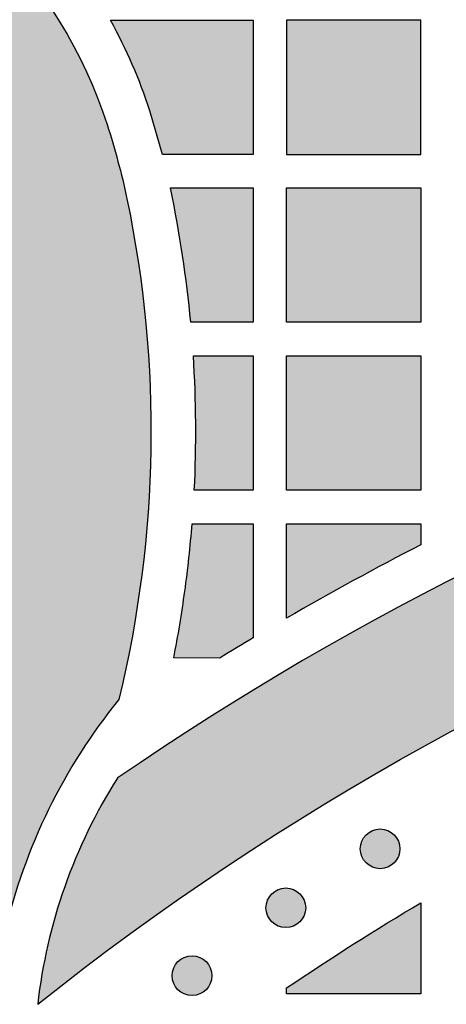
# Model space of a CAD drawing. Header units: millimetres. Extents: x -3873 to -97, y 912 to 4165.
# Tile 524 of 656: x -1812 to -1774, y 3104 to 3192. Entities that reach past the tile are written whole.
import ezdxf

# ---------------------------------------------------------------- set-up
doc = ezdxf.new("R2010")
doc.units = ezdxf.units.MM
doc.layers.add('pattern', color=7, linetype='Continuous', true_color=0x000000)

msp = doc.modelspace()

# ---------------------------------------------------------------- hatches: boundary and pattern name
at = {"layer": 'pattern'}
for points in [[(-1803.146, 3131.381), (-1804.041, 3130.241), (-1804.907, 3129.074), (-1805.742, 3127.88), (-1806.545, 3126.66), (-1807.314, 3125.417), (-1808.048, 3124.15), (-1808.747, 3122.863), (-1809.41, 3121.555), (-1810.035, 3120.23), (-1810.623, 3118.888), (-1811.172, 3117.531), (-1811.682, 3116.16), (-1812.152, 3114.778), (-1812.583, 3113.386), (-1812.973, 3111.986), (-1813.323, 3110.58), (-1813.511, 3112.121), (-1813.739, 3113.662), (-1814.009, 3115.198), (-1814.319, 3116.73), (-1814.669, 3118.256), (-1815.061, 3119.773), (-1815.492, 3121.28), (-1815.963, 3122.776), (-1816.473, 3124.259), (-1817.022, 3125.728), (-1817.609, 3127.181), (-1818.233, 3128.616), (-1818.894, 3130.032), (-1819.591, 3131.428), (-1820.322, 3132.803), (-1821.087, 3134.155), (-1820.106, 3135.954), (-1819.18, 3137.785), (-1818.311, 3139.647), (-1817.5, 3141.536), (-1816.75, 3143.449), (-1816.059, 3145.384), (-1815.431, 3147.338), (-1814.865, 3149.308), (-1814.63, 3150.209), (-1814.411, 3151.116), (-1814.207, 3152.03), (-1814.019, 3152.948), (-1813.847, 3153.872), (-1813.692, 3154.8), (-1813.554, 3155.732), (-1813.432, 3156.669), (-1813.326, 3157.608), (-1813.238, 3158.55), (-1813.167, 3159.495), (-1813.113, 3160.441), (-1813.076, 3161.389), (-1813.056, 3162.338), (-1813.053, 3163.288), (-1813.068, 3164.237), (-1813.1, 3165.187), (-1813.149, 3166.135), (-1813.216, 3167.082), (-1813.299, 3168.027), (-1813.4, 3168.969), (-1813.517, 3169.909), (-1813.652, 3170.846), (-1813.803, 3171.779), (-1813.971, 3172.708), (-1814.155, 3173.633), (-1814.355, 3174.552), (-1814.572, 3175.466), (-1814.805, 3176.375), (-1815.053, 3177.277), (-1815.317, 3178.172), (-1815.596, 3179.061), (-1815.875, 3179.883), (-1816.18, 3180.702), (-1816.51, 3181.517), (-1816.866, 3182.327), (-1817.247, 3183.13), (-1817.653, 3183.925), (-1818.085, 3184.712), (-1818.541, 3185.489), (-1819.022, 3186.254), (-1819.527, 3187.008), (-1820.056, 3187.747), (-1820.607, 3188.473), (-1821.182, 3189.183), (-1821.778, 3189.876), (-1822.395, 3190.551), (-1823.033, 3191.208), (-1823.69, 3191.846), (-1824.365, 3192.463), (-1825.058, 3193.059), (-1825.768, 3193.634), (-1826.494, 3194.185), (-1827.234, 3194.714), (-1827.987, 3195.219), (-1828.752, 3195.7), (-1829.529, 3196.156), (-1830.316, 3196.588), (-1831.111, 3196.994), (-1831.914, 3197.375), (-1832.724, 3197.731), (-1833.539, 3198.061), (-1834.358, 3198.366), (-1835.181, 3198.645), (-1836.069, 3198.924), (-1836.964, 3199.188), (-1837.866, 3199.436), (-1838.775, 3199.669), (-1839.689, 3199.886), (-1840.608, 3200.086), (-1841.533, 3200.271), (-1842.462, 3200.438), (-1843.395, 3200.59), (-1844.332, 3200.724), (-1845.272, 3200.842), (-1846.214, 3200.942), (-1847.159, 3201.026), (-1848.106, 3201.092), (-1849.055, 3201.141), (-1850.004, 3201.173), (-1850.953, 3201.188), (-1851.903, 3201.185), (-1852.852, 3201.165), (-1853.8, 3201.128), (-1854.746, 3201.074), (-1855.691, 3201.003), (-1856.633, 3200.915), (-1857.573, 3200.81), (-1858.509, 3200.688), (-1859.441, 3200.549), (-1860.369, 3200.394), (-1861.293, 3200.222), (-1862.212, 3200.034), (-1863.125, 3199.831), (-1864.032, 3199.611), (-1864.933, 3199.376), (-1866.901, 3198.811), (-1868.853, 3198.183), (-1870.787, 3197.494), (-1872.699, 3196.744), (-1874.586, 3195.934), (-1876.446, 3195.066), (-1878.276, 3194.141), (-1880.074, 3193.161), (-1881.164, 3193.764), (-1882.267, 3194.347), (-1883.381, 3194.909), (-1884.508, 3195.451), (-1885.645, 3195.971), (-1886.793, 3196.47), (-1887.95, 3196.947), (-1889.116, 3197.401), (-1890.291, 3197.834), (-1891.474, 3198.243), (-1892.664, 3198.63), (-1893.861, 3198.994), (-1895.063, 3199.335), (-1896.271, 3199.652), (-1897.483, 3199.946), (-1898.699, 3200.217), (-1895.791, 3200.909), (-1892.902, 3201.689), (-1890.036, 3202.558), (-1887.195, 3203.513), (-1884.385, 3204.554), (-1881.609, 3205.679), (-1878.871, 3206.886), (-1876.174, 3208.174), (-1874.877, 3208.703), (-1873.564, 3209.204), (-1872.236, 3209.679), (-1870.893, 3210.125), (-1869.537, 3210.543), (-1868.168, 3210.932), (-1866.787, 3211.292), (-1865.396, 3211.621), (-1863.994, 3211.92), (-1862.584, 3212.188), (-1861.167, 3212.425), (-1859.742, 3212.63), (-1858.312, 3212.804), (-1856.877, 3212.945), (-1855.439, 3213.055), (-1853.998, 3213.132), (-1852.556, 3213.176), (-1851.113, 3213.189), (-1849.672, 3213.169), (-1848.232, 3213.116), (-1846.795, 3213.032), (-1845.362, 3212.915), (-1843.935, 3212.767), (-1842.513, 3212.587), (-1841.099, 3212.376), (-1839.693, 3212.134), (-1838.296, 3211.862), (-1836.909, 3211.56), (-1835.534, 3211.228), (-1834.17, 3210.867), (-1832.82, 3210.478), (-1831.483, 3210.061), (-1830.336, 3209.672), (-1829.194, 3209.247), (-1828.058, 3208.787), (-1826.929, 3208.291), (-1825.81, 3207.76), (-1824.701, 3207.193), (-1823.604, 3206.591), (-1822.521, 3205.955), (-1821.454, 3205.285), (-1820.404, 3204.581), (-1819.372, 3203.844), (-1818.361, 3203.075), (-1817.372, 3202.274), (-1816.405, 3201.443), (-1815.463, 3200.583), (-1814.547, 3199.694), (-1813.659, 3198.778), (-1812.798, 3197.836), (-1811.967, 3196.87), (-1811.166, 3195.88), (-1810.397, 3194.869), (-1809.66, 3193.837), (-1808.956, 3192.787), (-1808.286, 3191.72), (-1807.65, 3190.637), (-1807.048, 3189.54), (-1806.482, 3188.431), (-1805.95, 3187.312), (-1805.455, 3186.183), (-1804.994, 3185.047), (-1804.569, 3183.905), (-1804.18, 3182.759), (-1803.674, 3181.121), (-1803.211, 3179.47), (-1802.792, 3177.807), (-1802.418, 3176.134), (-1801.882, 3173.385), (-1801.42, 3170.614), (-1801.035, 3167.824), (-1800.727, 3165.02), (-1800.497, 3162.204), (-1800.345, 3159.379), (-1800.272, 3156.549), (-1800.279, 3153.717), (-1800.364, 3150.886), (-1800.529, 3148.06), (-1800.772, 3145.241), (-1801.094, 3142.434), (-1801.493, 3139.641), (-1801.969, 3136.866), (-1802.52, 3134.112)], [(-1800.375, 3183.991), (-1800.727, 3185.038), (-1801.105, 3186.076), (-1801.508, 3187.106), (-1801.935, 3188.127), (-1802.387, 3189.137), (-1802.862, 3190.135), (-1803.361, 3191.122), (-1803.882, 3192.095), (-1791.149, 3192.095), (-1791.149, 3180.095), (-1799.239, 3180.095)], [(-1776.149, 3192.095), (-1788.148, 3192.095), (-1788.148, 3180.095), (-1776.149, 3180.095)], [(-1796.716, 3165.095), (-1797.036, 3168.077), (-1797.441, 3171.05), (-1797.93, 3174.011), (-1798.503, 3176.955), (-1798.533, 3177.095), (-1791.149, 3177.095), (-1791.149, 3165.095)], [(-1776.149, 3177.095), (-1776.149, 3165.095), (-1788.148, 3165.095), (-1788.148, 3177.095)], [(-1803.27, 3124.356), (-1803.97, 3123.213), (-1804.641, 3122.048), (-1805.279, 3120.862), (-1805.886, 3119.656), (-1806.459, 3118.431), (-1806.998, 3117.189), (-1807.502, 3115.932), (-1807.97, 3114.66), (-1808.402, 3113.375), (-1808.797, 3112.079), (-1809.156, 3110.774), (-1809.477, 3109.46), (-1809.76, 3108.14), (-1810.005, 3106.816), (-1810.213, 3105.488), (-1810.383, 3104.158), (-1806.355, 3107.298), (-1802.25, 3110.366), (-1798.07, 3113.357), (-1793.818, 3116.27), (-1789.496, 3119.101), (-1785.105, 3121.85), (-1780.649, 3124.512), (-1776.129, 3127.087), (-1771.549, 3129.571), (-1766.911, 3131.962), (-1762.218, 3134.26), (-1757.473, 3136.461), (-1752.678, 3138.564), (-1747.838, 3140.568), (-1742.954, 3142.47), (-1738.03, 3144.271), (-1733.07, 3145.967), (-1728.077, 3147.559), (-1723.053, 3149.046), (-1718.002, 3150.426), (-1712.929, 3151.698), (-1707.835, 3152.864), (-1702.725, 3153.921), (-1697.602, 3154.87), (-1692.469, 3155.711), (-1687.33, 3156.443), (-1682.188, 3157.067), (-1677.046, 3157.584), (-1671.908, 3157.993), (-1666.778, 3158.296), (-1661.657, 3158.493), (-1656.55, 3158.585), (-1656.55, 3170.585), (-1661.363, 3170.505), (-1666.186, 3170.337), (-1671.017, 3170.078), (-1675.854, 3169.73), (-1680.692, 3169.291), (-1685.532, 3168.762), (-1690.369, 3168.142), (-1695.201, 3167.431), (-1700.026, 3166.628), (-1704.841, 3165.735), (-1709.643, 3164.75), (-1714.43, 3163.675), (-1719.2, 3162.51), (-1723.95, 3161.255), (-1728.676, 3159.91), (-1733.378, 3158.477), (-1738.052, 3156.956), (-1742.696, 3155.348), (-1747.307, 3153.654), (-1751.883, 3151.874), (-1756.422, 3150.011), (-1760.921, 3148.064), (-1765.379, 3146.036), (-1769.792, 3143.928), (-1774.159, 3141.741), (-1778.478, 3139.476), (-1782.747, 3137.136), (-1786.963, 3134.721), (-1791.125, 3132.234), (-1795.232, 3129.676), (-1799.28, 3127.05)], [(-1796.481, 3162.095), (-1791.149, 3162.095), (-1791.149, 3150.095), (-1796.397, 3150.095), (-1796.29, 3153.094), (-1796.268, 3156.096), (-1796.332, 3159.098)], [(-1788.149, 3162.095), (-1776.149, 3162.095), (-1776.149, 3150.095), (-1788.148, 3150.095)], [(-1796.592, 3147.072), (-1791.149, 3147.095), (-1791.149, 3136.893), (-1794.112, 3135.095), (-1798.234, 3135.1), (-1797.695, 3138.074), (-1797.241, 3141.063), (-1796.874, 3144.063)], [(-1788.148, 3138.66), (-1788.148, 3147.095), (-1776.149, 3147.095), (-1776.149, 3145.216), (-1782.191, 3142.015)], [(-1778.543, 3119.302), (-1778.571, 3119.329), (-1778.6, 3119.356), (-1778.63, 3119.383), (-1778.661, 3119.409), (-1778.692, 3119.435), (-1778.725, 3119.46), (-1778.758, 3119.485), (-1778.792, 3119.509), (-1778.827, 3119.533), (-1778.863, 3119.555), (-1778.899, 3119.577), (-1778.937, 3119.599), (-1778.975, 3119.619), (-1779.013, 3119.639), (-1779.053, 3119.658), (-1779.093, 3119.676), (-1779.134, 3119.693), (-1779.175, 3119.709), (-1779.217, 3119.724), (-1779.259, 3119.738), (-1779.302, 3119.751), (-1779.346, 3119.763), (-1779.39, 3119.774), (-1779.434, 3119.784), (-1779.479, 3119.793), (-1779.524, 3119.8), (-1779.569, 3119.807), (-1779.614, 3119.812), (-1779.66, 3119.816), (-1779.706, 3119.819), (-1779.752, 3119.821), (-1779.798, 3119.821), (-1779.844, 3119.821), (-1779.889, 3119.819), (-1779.935, 3119.816), (-1779.981, 3119.812), (-1780.026, 3119.807), (-1780.072, 3119.8), (-1780.117, 3119.793), (-1780.161, 3119.784), (-1780.205, 3119.774), (-1780.249, 3119.763), (-1780.293, 3119.751), (-1780.336, 3119.738), (-1780.378, 3119.724), (-1780.42, 3119.709), (-1780.462, 3119.693), (-1780.502, 3119.676), (-1780.542, 3119.658), (-1780.582, 3119.639), (-1780.621, 3119.619), (-1780.659, 3119.599), (-1780.696, 3119.577), (-1780.732, 3119.555), (-1780.768, 3119.533), (-1780.803, 3119.509), (-1780.837, 3119.485), (-1780.87, 3119.46), (-1780.903, 3119.435), (-1780.934, 3119.409), (-1780.965, 3119.383), (-1780.995, 3119.356), (-1781.024, 3119.329), (-1781.052, 3119.302), (-1781.08, 3119.274), (-1781.107, 3119.245), (-1781.134, 3119.215), (-1781.16, 3119.184), (-1781.186, 3119.152), (-1781.211, 3119.12), (-1781.236, 3119.087), (-1781.26, 3119.053), (-1781.283, 3119.018), (-1781.306, 3118.982), (-1781.328, 3118.945), (-1781.349, 3118.908), (-1781.369, 3118.87), (-1781.389, 3118.831), (-1781.408, 3118.792), (-1781.426, 3118.752), (-1781.443, 3118.711), (-1781.459, 3118.67), (-1781.474, 3118.628), (-1781.488, 3118.585), (-1781.501, 3118.542), (-1781.513, 3118.499), (-1781.524, 3118.455), (-1781.534, 3118.411), (-1781.543, 3118.366), (-1781.551, 3118.321), (-1781.557, 3118.276), (-1781.562, 3118.23), (-1781.567, 3118.185), (-1781.57, 3118.139), (-1781.571, 3118.093), (-1781.572, 3118.047), (-1781.571, 3118.001), (-1781.57, 3117.955), (-1781.567, 3117.91), (-1781.562, 3117.864), (-1781.557, 3117.818), (-1781.551, 3117.773), (-1781.543, 3117.728), (-1781.534, 3117.684), (-1781.524, 3117.639), (-1781.513, 3117.595), (-1781.501, 3117.552), (-1781.488, 3117.509), (-1781.474, 3117.466), (-1781.459, 3117.425), (-1781.443, 3117.383), (-1781.426, 3117.342), (-1781.408, 3117.302), (-1781.389, 3117.263), (-1781.369, 3117.224), (-1781.349, 3117.186), (-1781.328, 3117.149), (-1781.306, 3117.112), (-1781.283, 3117.077), (-1781.26, 3117.042), (-1781.236, 3117.008), (-1781.211, 3116.974), (-1781.186, 3116.942), (-1781.16, 3116.91), (-1781.134, 3116.88), (-1781.107, 3116.85), (-1781.08, 3116.821), (-1781.052, 3116.793), (-1781.024, 3116.765), (-1780.995, 3116.738), (-1780.965, 3116.711), (-1780.934, 3116.685), (-1780.903, 3116.659), (-1780.87, 3116.634), (-1780.837, 3116.609), (-1780.803, 3116.585), (-1780.768, 3116.562), (-1780.732, 3116.539), (-1780.696, 3116.517), (-1780.659, 3116.496), (-1780.621, 3116.475), (-1780.582, 3116.456), (-1780.542, 3116.437), (-1780.502, 3116.419), (-1780.462, 3116.402), (-1780.42, 3116.386), (-1780.378, 3116.371), (-1780.336, 3116.356), (-1780.293, 3116.343), (-1780.249, 3116.331), (-1780.205, 3116.32), (-1780.161, 3116.311), (-1780.117, 3116.302), (-1780.072, 3116.294), (-1780.026, 3116.288), (-1779.981, 3116.282), (-1779.935, 3116.278), (-1779.889, 3116.275), (-1779.844, 3116.273), (-1779.798, 3116.273), (-1779.752, 3116.273), (-1779.706, 3116.275), (-1779.66, 3116.278), (-1779.614, 3116.282), (-1779.569, 3116.288), (-1779.524, 3116.294), (-1779.479, 3116.302), (-1779.434, 3116.311), (-1779.39, 3116.32), (-1779.346, 3116.331), (-1779.302, 3116.343), (-1779.259, 3116.356), (-1779.217, 3116.371), (-1779.175, 3116.386), (-1779.134, 3116.402), (-1779.093, 3116.419), (-1779.053, 3116.437), (-1779.013, 3116.456), (-1778.975, 3116.475), (-1778.937, 3116.496), (-1778.899, 3116.517), (-1778.863, 3116.539), (-1778.827, 3116.562), (-1778.792, 3116.585), (-1778.758, 3116.609), (-1778.725, 3116.634), (-1778.692, 3116.659), (-1778.661, 3116.685), (-1778.63, 3116.711), (-1778.6, 3116.738), (-1778.571, 3116.765), (-1778.543, 3116.793), (-1778.515, 3116.821), (-1778.488, 3116.85), (-1778.462, 3116.88), (-1778.435, 3116.91), (-1778.41, 3116.942), (-1778.384, 3116.974), (-1778.36, 3117.008), (-1778.336, 3117.042), (-1778.312, 3117.077), (-1778.289, 3117.112), (-1778.267, 3117.149), (-1778.246, 3117.186), (-1778.226, 3117.224), (-1778.206, 3117.263), (-1778.187, 3117.302), (-1778.169, 3117.342), (-1778.152, 3117.383), (-1778.136, 3117.425), (-1778.121, 3117.466), (-1778.107, 3117.509), (-1778.094, 3117.552), (-1778.082, 3117.595), (-1778.071, 3117.639), (-1778.061, 3117.684), (-1778.052, 3117.728), (-1778.045, 3117.773), (-1778.038, 3117.818), (-1778.033, 3117.864), (-1778.029, 3117.91), (-1778.026, 3117.955), (-1778.024, 3118.001), (-1778.023, 3118.047), (-1778.024, 3118.093), (-1778.026, 3118.139), (-1778.029, 3118.185), (-1778.033, 3118.23), (-1778.038, 3118.276), (-1778.045, 3118.321), (-1778.052, 3118.366), (-1778.061, 3118.411), (-1778.071, 3118.455), (-1778.082, 3118.499), (-1778.094, 3118.542), (-1778.107, 3118.585), (-1778.121, 3118.628), (-1778.136, 3118.67), (-1778.152, 3118.711), (-1778.169, 3118.752), (-1778.187, 3118.792), (-1778.206, 3118.831), (-1778.226, 3118.87), (-1778.246, 3118.908), (-1778.267, 3118.945), (-1778.289, 3118.982), (-1778.312, 3119.018), (-1778.336, 3119.053), (-1778.36, 3119.087), (-1778.384, 3119.12), (-1778.41, 3119.152), (-1778.435, 3119.184), (-1778.462, 3119.215), (-1778.488, 3119.245), (-1778.515, 3119.274)], [(-1786.965, 3114.035), (-1786.993, 3114.063), (-1787.022, 3114.09), (-1787.052, 3114.116), (-1787.083, 3114.143), (-1787.114, 3114.168), (-1787.147, 3114.194), (-1787.18, 3114.218), (-1787.214, 3114.242), (-1787.249, 3114.266), (-1787.285, 3114.288), (-1787.321, 3114.311), (-1787.359, 3114.332), (-1787.397, 3114.352), (-1787.435, 3114.372), (-1787.475, 3114.391), (-1787.515, 3114.409), (-1787.556, 3114.426), (-1787.597, 3114.442), (-1787.639, 3114.457), (-1787.681, 3114.471), (-1787.724, 3114.484), (-1787.768, 3114.496), (-1787.812, 3114.507), (-1787.856, 3114.517), (-1787.901, 3114.526), (-1787.946, 3114.533), (-1787.991, 3114.54), (-1788.036, 3114.545), (-1788.082, 3114.549), (-1788.128, 3114.552), (-1788.174, 3114.554), (-1788.22, 3114.555), (-1788.266, 3114.554), (-1788.311, 3114.552), (-1788.357, 3114.549), (-1788.403, 3114.545), (-1788.448, 3114.54), (-1788.494, 3114.533), (-1788.539, 3114.526), (-1788.583, 3114.517), (-1788.627, 3114.507), (-1788.671, 3114.496), (-1788.715, 3114.484), (-1788.758, 3114.471), (-1788.8, 3114.457), (-1788.842, 3114.442), (-1788.884, 3114.426), (-1788.924, 3114.409), (-1788.964, 3114.391), (-1789.004, 3114.372), (-1789.043, 3114.352), (-1789.081, 3114.332), (-1789.118, 3114.311), (-1789.154, 3114.288), (-1789.19, 3114.266), (-1789.225, 3114.242), (-1789.259, 3114.218), (-1789.292, 3114.194), (-1789.325, 3114.168), (-1789.356, 3114.143), (-1789.387, 3114.116), (-1789.417, 3114.09), (-1789.446, 3114.063), (-1789.474, 3114.035), (-1789.502, 3114.007), (-1789.529, 3113.978), (-1789.556, 3113.948), (-1789.582, 3113.917), (-1789.608, 3113.886), (-1789.633, 3113.853), (-1789.658, 3113.82), (-1789.682, 3113.786), (-1789.705, 3113.751), (-1789.728, 3113.715), (-1789.75, 3113.679), (-1789.771, 3113.641), (-1789.792, 3113.603), (-1789.811, 3113.565), (-1789.83, 3113.525), (-1789.848, 3113.485), (-1789.865, 3113.444), (-1789.881, 3113.403), (-1789.896, 3113.361), (-1789.91, 3113.319), (-1789.923, 3113.276), (-1789.935, 3113.232), (-1789.946, 3113.188), (-1789.956, 3113.144), (-1789.965, 3113.099), (-1789.973, 3113.054), (-1789.979, 3113.009), (-1789.984, 3112.964), (-1789.989, 3112.918), (-1789.992, 3112.872), (-1789.993, 3112.826), (-1789.994, 3112.78), (-1789.993, 3112.734), (-1789.992, 3112.689), (-1789.989, 3112.643), (-1789.984, 3112.597), (-1789.979, 3112.552), (-1789.973, 3112.506), (-1789.965, 3112.461), (-1789.956, 3112.417), (-1789.946, 3112.372), (-1789.935, 3112.329), (-1789.923, 3112.285), (-1789.91, 3112.242), (-1789.896, 3112.2), (-1789.881, 3112.158), (-1789.865, 3112.116), (-1789.848, 3112.076), (-1789.83, 3112.036), (-1789.811, 3111.996), (-1789.792, 3111.957), (-1789.771, 3111.919), (-1789.75, 3111.882), (-1789.728, 3111.846), (-1789.705, 3111.81), (-1789.682, 3111.775), (-1789.658, 3111.741), (-1789.633, 3111.708), (-1789.608, 3111.675), (-1789.582, 3111.644), (-1789.556, 3111.613), (-1789.529, 3111.583), (-1789.502, 3111.554), (-1789.474, 3111.526), (-1789.446, 3111.498), (-1789.417, 3111.471), (-1789.387, 3111.444), (-1789.356, 3111.418), (-1789.325, 3111.392), (-1789.292, 3111.367), (-1789.259, 3111.342), (-1789.225, 3111.318), (-1789.19, 3111.295), (-1789.154, 3111.272), (-1789.118, 3111.25), (-1789.081, 3111.229), (-1789.043, 3111.208), (-1789.004, 3111.189), (-1788.964, 3111.17), (-1788.924, 3111.152), (-1788.884, 3111.135), (-1788.842, 3111.119), (-1788.8, 3111.104), (-1788.758, 3111.09), (-1788.715, 3111.077), (-1788.671, 3111.065), (-1788.627, 3111.054), (-1788.583, 3111.044), (-1788.539, 3111.035), (-1788.494, 3111.027), (-1788.448, 3111.021), (-1788.403, 3111.016), (-1788.357, 3111.011), (-1788.311, 3111.008), (-1788.266, 3111.007), (-1788.22, 3111.006), (-1788.174, 3111.007), (-1788.128, 3111.008), (-1788.082, 3111.011), (-1788.036, 3111.016), (-1787.991, 3111.021), (-1787.946, 3111.027), (-1787.901, 3111.035), (-1787.856, 3111.044), (-1787.812, 3111.054), (-1787.768, 3111.065), (-1787.724, 3111.077), (-1787.681, 3111.09), (-1787.639, 3111.104), (-1787.597, 3111.119), (-1787.556, 3111.135), (-1787.515, 3111.152), (-1787.475, 3111.17), (-1787.435, 3111.189), (-1787.397, 3111.208), (-1787.359, 3111.229), (-1787.321, 3111.25), (-1787.285, 3111.272), (-1787.249, 3111.295), (-1787.214, 3111.318), (-1787.18, 3111.342), (-1787.147, 3111.367), (-1787.114, 3111.392), (-1787.083, 3111.418), (-1787.052, 3111.444), (-1787.022, 3111.471), (-1786.993, 3111.498), (-1786.965, 3111.526), (-1786.937, 3111.554), (-1786.91, 3111.583), (-1786.884, 3111.613), (-1786.857, 3111.644), (-1786.832, 3111.675), (-1786.806, 3111.708), (-1786.782, 3111.741), (-1786.758, 3111.775), (-1786.734, 3111.81), (-1786.711, 3111.846), (-1786.689, 3111.882), (-1786.668, 3111.919), (-1786.648, 3111.957), (-1786.628, 3111.996), (-1786.609, 3112.036), (-1786.591, 3112.076), (-1786.574, 3112.116), (-1786.558, 3112.158), (-1786.543, 3112.2), (-1786.529, 3112.242), (-1786.516, 3112.285), (-1786.504, 3112.329), (-1786.493, 3112.372), (-1786.483, 3112.417), (-1786.474, 3112.461), (-1786.467, 3112.506), (-1786.46, 3112.552), (-1786.455, 3112.597), (-1786.451, 3112.643), (-1786.448, 3112.689), (-1786.446, 3112.734), (-1786.445, 3112.78), (-1786.446, 3112.826), (-1786.448, 3112.872), (-1786.451, 3112.918), (-1786.455, 3112.964), (-1786.46, 3113.009), (-1786.467, 3113.054), (-1786.474, 3113.099), (-1786.483, 3113.144), (-1786.493, 3113.188), (-1786.504, 3113.232), (-1786.516, 3113.276), (-1786.529, 3113.319), (-1786.543, 3113.361), (-1786.558, 3113.403), (-1786.574, 3113.444), (-1786.591, 3113.485), (-1786.609, 3113.525), (-1786.628, 3113.565), (-1786.648, 3113.603), (-1786.668, 3113.641), (-1786.689, 3113.679), (-1786.711, 3113.715), (-1786.734, 3113.751), (-1786.758, 3113.786), (-1786.782, 3113.82), (-1786.806, 3113.853), (-1786.832, 3113.886), (-1786.857, 3113.917), (-1786.884, 3113.948), (-1786.91, 3113.978), (-1786.937, 3114.007)], [(-1776.149, 3113.237), (-1776.149, 3105.095), (-1788.148, 3105.095), (-1788.148, 3105.62), (-1782.206, 3109.518)], [(-1795.345, 3107.971), (-1795.373, 3107.998), (-1795.402, 3108.026), (-1795.432, 3108.052), (-1795.463, 3108.079), (-1795.494, 3108.104), (-1795.527, 3108.13), (-1795.56, 3108.154), (-1795.594, 3108.178), (-1795.629, 3108.202), (-1795.665, 3108.224), (-1795.701, 3108.246), (-1795.738, 3108.268), (-1795.776, 3108.288), (-1795.815, 3108.308), (-1795.855, 3108.327), (-1795.895, 3108.345), (-1795.935, 3108.362), (-1795.977, 3108.378), (-1796.019, 3108.393), (-1796.061, 3108.407), (-1796.104, 3108.42), (-1796.148, 3108.432), (-1796.192, 3108.443), (-1796.236, 3108.453), (-1796.28, 3108.462), (-1796.325, 3108.469), (-1796.371, 3108.476), (-1796.416, 3108.481), (-1796.462, 3108.485), (-1796.508, 3108.488), (-1796.553, 3108.49), (-1796.599, 3108.491), (-1796.645, 3108.49), (-1796.691, 3108.488), (-1796.737, 3108.485), (-1796.783, 3108.481), (-1796.828, 3108.476), (-1796.873, 3108.469), (-1796.918, 3108.462), (-1796.963, 3108.453), (-1797.007, 3108.443), (-1797.051, 3108.432), (-1797.095, 3108.42), (-1797.138, 3108.407), (-1797.18, 3108.393), (-1797.222, 3108.378), (-1797.263, 3108.362), (-1797.304, 3108.345), (-1797.344, 3108.327), (-1797.384, 3108.308), (-1797.422, 3108.288), (-1797.46, 3108.268), (-1797.498, 3108.246), (-1797.534, 3108.224), (-1797.57, 3108.202), (-1797.605, 3108.178), (-1797.639, 3108.154), (-1797.672, 3108.13), (-1797.705, 3108.104), (-1797.736, 3108.079), (-1797.767, 3108.052), (-1797.797, 3108.026), (-1797.826, 3107.998), (-1797.854, 3107.971), (-1797.882, 3107.943), (-1797.909, 3107.914), (-1797.935, 3107.884), (-1797.962, 3107.853), (-1797.987, 3107.821), (-1798.013, 3107.789), (-1798.037, 3107.756), (-1798.061, 3107.722), (-1798.085, 3107.687), (-1798.107, 3107.651), (-1798.13, 3107.614), (-1798.151, 3107.577), (-1798.171, 3107.539), (-1798.191, 3107.5), (-1798.21, 3107.461), (-1798.228, 3107.421), (-1798.245, 3107.38), (-1798.261, 3107.339), (-1798.276, 3107.297), (-1798.29, 3107.254), (-1798.303, 3107.211), (-1798.315, 3107.168), (-1798.326, 3107.124), (-1798.336, 3107.08), (-1798.345, 3107.035), (-1798.352, 3106.99), (-1798.359, 3106.945), (-1798.364, 3106.9), (-1798.368, 3106.854), (-1798.371, 3106.808), (-1798.373, 3106.762), (-1798.374, 3106.716), (-1798.373, 3106.67), (-1798.371, 3106.624), (-1798.368, 3106.579), (-1798.364, 3106.533), (-1798.359, 3106.488), (-1798.352, 3106.442), (-1798.345, 3106.397), (-1798.336, 3106.353), (-1798.326, 3106.308), (-1798.315, 3106.264), (-1798.303, 3106.221), (-1798.29, 3106.178), (-1798.276, 3106.136), (-1798.261, 3106.094), (-1798.245, 3106.052), (-1798.228, 3106.012), (-1798.21, 3105.971), (-1798.191, 3105.932), (-1798.171, 3105.893), (-1798.151, 3105.855), (-1798.13, 3105.818), (-1798.107, 3105.782), (-1798.085, 3105.746), (-1798.061, 3105.711), (-1798.037, 3105.677), (-1798.013, 3105.643), (-1797.987, 3105.611), (-1797.962, 3105.579), (-1797.935, 3105.549), (-1797.909, 3105.519), (-1797.882, 3105.49), (-1797.854, 3105.462), (-1797.826, 3105.434), (-1797.797, 3105.407), (-1797.767, 3105.38), (-1797.736, 3105.354), (-1797.705, 3105.328), (-1797.672, 3105.303), (-1797.639, 3105.278), (-1797.605, 3105.254), (-1797.57, 3105.231), (-1797.534, 3105.208), (-1797.498, 3105.186), (-1797.46, 3105.165), (-1797.422, 3105.144), (-1797.384, 3105.125), (-1797.344, 3105.106), (-1797.304, 3105.088), (-1797.263, 3105.071), (-1797.222, 3105.055), (-1797.18, 3105.04), (-1797.138, 3105.026), (-1797.095, 3105.012), (-1797.051, 3105), (-1797.007, 3104.989), (-1796.963, 3104.98), (-1796.918, 3104.971), (-1796.873, 3104.963), (-1796.828, 3104.957), (-1796.783, 3104.951), (-1796.737, 3104.947), (-1796.691, 3104.944), (-1796.645, 3104.943), (-1796.599, 3104.942), (-1796.553, 3104.943), (-1796.508, 3104.944), (-1796.462, 3104.947), (-1796.416, 3104.951), (-1796.371, 3104.957), (-1796.325, 3104.963), (-1796.28, 3104.971), (-1796.236, 3104.98), (-1796.192, 3104.989), (-1796.148, 3105), (-1796.104, 3105.012), (-1796.061, 3105.026), (-1796.019, 3105.04), (-1795.977, 3105.055), (-1795.935, 3105.071), (-1795.895, 3105.088), (-1795.855, 3105.106), (-1795.815, 3105.125), (-1795.776, 3105.144), (-1795.738, 3105.165), (-1795.701, 3105.186), (-1795.665, 3105.208), (-1795.629, 3105.231), (-1795.594, 3105.254), (-1795.56, 3105.278), (-1795.527, 3105.303), (-1795.494, 3105.328), (-1795.463, 3105.354), (-1795.432, 3105.38), (-1795.402, 3105.407), (-1795.373, 3105.434), (-1795.345, 3105.462), (-1795.317, 3105.49), (-1795.29, 3105.519), (-1795.263, 3105.549), (-1795.237, 3105.579), (-1795.211, 3105.611), (-1795.186, 3105.643), (-1795.161, 3105.677), (-1795.137, 3105.711), (-1795.114, 3105.746), (-1795.091, 3105.782), (-1795.069, 3105.818), (-1795.048, 3105.855), (-1795.027, 3105.893), (-1795.008, 3105.932), (-1794.989, 3105.971), (-1794.971, 3106.012), (-1794.954, 3106.052), (-1794.938, 3106.094), (-1794.923, 3106.136), (-1794.909, 3106.178), (-1794.896, 3106.221), (-1794.884, 3106.264), (-1794.873, 3106.308), (-1794.863, 3106.353), (-1794.854, 3106.397), (-1794.846, 3106.442), (-1794.84, 3106.488), (-1794.835, 3106.533), (-1794.83, 3106.579), (-1794.827, 3106.624), (-1794.826, 3106.67), (-1794.825, 3106.716), (-1794.826, 3106.762), (-1794.827, 3106.808), (-1794.83, 3106.854), (-1794.835, 3106.9), (-1794.84, 3106.945), (-1794.846, 3106.99), (-1794.854, 3107.035), (-1794.863, 3107.08), (-1794.873, 3107.124), (-1794.884, 3107.168), (-1794.896, 3107.211), (-1794.909, 3107.254), (-1794.923, 3107.297), (-1794.938, 3107.339), (-1794.954, 3107.38), (-1794.971, 3107.421), (-1794.989, 3107.461), (-1795.008, 3107.5), (-1795.027, 3107.539), (-1795.048, 3107.577), (-1795.069, 3107.614), (-1795.091, 3107.651), (-1795.114, 3107.687), (-1795.137, 3107.722), (-1795.161, 3107.756), (-1795.186, 3107.789), (-1795.211, 3107.821), (-1795.237, 3107.853), (-1795.263, 3107.884), (-1795.29, 3107.914), (-1795.317, 3107.943)]]:
    msp.add_hatch(color=256, dxfattribs=at).paths.add_polyline_path(points, flags=0)

# ---------------------------------------------------------------- linework, layer by layer
for points in [[(-1803.882, 3192.095), (-1791.149, 3192.095), (-1791.149, 3180.095), (-1799.239, 3180.095), (-1800.375, 3183.991)], [(-1798.533, 3177.095), (-1791.149, 3177.095), (-1791.149, 3165.095), (-1796.716, 3165.095)], [(-1796.481, 3162.095), (-1791.149, 3162.095), (-1791.149, 3150.095), (-1796.397, 3150.095)], [(-1796.592, 3147.072), (-1791.149, 3147.095), (-1791.149, 3136.893)], [(-1788.148, 3138.66), (-1788.148, 3147.095), (-1776.149, 3147.095), (-1776.149, 3145.216)], [(-1794.112, 3135.095), (-1798.234, 3135.1)], [(-1776.149, 3113.237), (-1776.149, 3105.095), (-1788.148, 3105.095), (-1788.148, 3105.62)]]:
    msp.add_lwpolyline(points, dxfattribs=at)
for points in [[(-1776.149, 3192.095), (-1788.148, 3192.095), (-1788.148, 3180.095), (-1776.149, 3180.095)], [(-1776.149, 3177.095), (-1776.149, 3165.095), (-1788.148, 3165.095), (-1788.148, 3177.095)], [(-1788.149, 3162.095), (-1776.149, 3162.095), (-1776.149, 3150.095), (-1788.148, 3150.095)]]:
    msp.add_lwpolyline(points, close=True, dxfattribs=at)
for centre in [(-1779.798, 3118.047), (-1788.22, 3112.78), (-1796.599, 3106.716)]:
    msp.add_circle(centre, 1.774, dxfattribs=at)
at = {"layer": 'pattern', "extrusion": (0, 0, -1)}
for centre, radius, start, end in [((1844.564, 3169.677), 42.45, 107.9488, 162.0512), ((1865.318, 3162.954), 64.266, 162.0512, 168.16532), ((1901.547, 3155.362), 101.282, 168.16531, 193.69659), ((1654.615, 2908.502), 250.09, 51.4755, 89.55652), ((1654.615, 2908.502), 238.09, 55.88506, 59.30578)]:
    msp.add_arc(centre, radius, start, end, dxfattribs=at)
at = {"layer": 'pattern'}
for centre, radius, start, end in [((-1844.564, 3169.677), 46.45, 17.9488, 28.85731), ((-1865.218, 3162.975), 68.164, 11.83451, 11.95508), ((-1901.547, 3155.362), 105.282, 5.30424, 11.83468), ((-1654.615, 2908.502), 262.09, 90.42318, 124.55459), ((-1901.547, 3155.362), 105.282, 357.1323, 3.66643), ((-1654.615, 2908.502), 266.09, 117.17707, 120.12164), ((-1654.615, 2908.502), 266.09, 120.87142, 121.61763), ((-1762.811, 3098.756), 51.878, 141.03199, 166.82556), ((-1762.811, 3098.756), 47.878, 147.67661, 173.52118)]:
    msp.add_arc(centre, radius, start, end, dxfattribs=at)
msp.add_open_spline([(-1798.234, 3135.1), (-1797.846, 3137.077), (-1797.184, 3141.055), (-1796.751, 3145.064), (-1796.592, 3147.072)], degree=3, dxfattribs=at)

doc.saveas('drawing.dxf')
